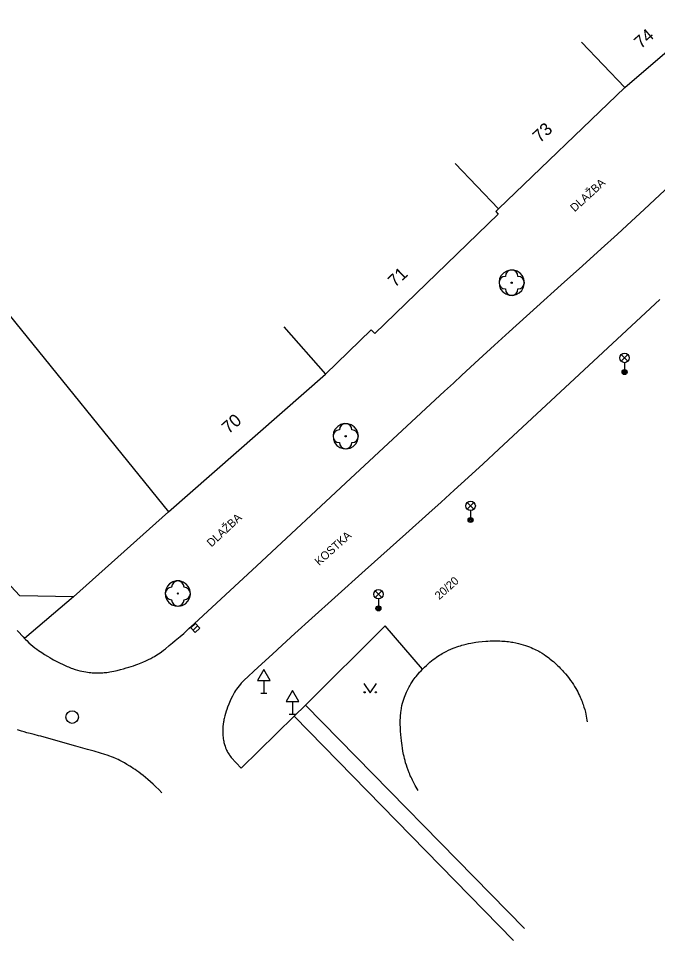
# Model space of a CAD drawing. Extents: x -538441 to -536770, y -1181008 to -1179809.
# Drawn here: x -537900.9 to -537850, y -1180970.5 to -1180897.1 of the extents above; entities that cross this region are included whole.
import ezdxf

# ---------------------------------------------------------------- set-up
doc = ezdxf.new("R2010")
doc.units = 0
for name, color, linetype in [('Vrstva 10', 7, 'Continuous'), ('Vrstva 11', 7, 'Continuous'), ('Vrstva 22', 7, 'Continuous'), ('Vrstva 27', 7, 'Continuous'), ('Vrstva 33', 7, 'Continuous'), ('Vrstva 34', 7, 'Continuous'), ('Vrstva 36', 7, 'Continuous'), ('Vrstva 40', 7, 'Continuous'), ('Vrstva 47', 7, 'Continuous'), ('Vrstva 5', 7, 'Continuous')]:
    doc.layers.add(name, color=color, linetype=linetype)

msp = doc.modelspace()

# ---------------------------------------------------------------- linework, layer by layer
at = {"layer": 'Vrstva 10'}
for p, q in [((-537849.765, -1180919.445), (-537862.6, -1180931.36)), ((-537874.417, -1180933.695), (-537866.94, -1180926.75)), ((-537881.894, -1180940.641), (-537874.417, -1180933.695)), ((-537886.88, -1180945.27), (-537881.894, -1180940.641)), ((-537883.13, -1180956.77), (-537878.91, -1180952.62)), ((-537878.91, -1180952.62), (-537861.43, -1180970.5))]:
    msp.add_line(p, q, dxfattribs=at)
for points in [[(-537851.033, -1180912.273), (-537850.165, -1180911.47), (-537849.406, -1180910.764), (-537848.742, -1180910.143), (-537848.161, -1180909.597), (-537847.145, -1180908.636)], [(-537853.158, -1180914.224), (-537852.024, -1180913.186), (-537851.033, -1180912.273)], [(-537859.562, -1180920.02), (-537857.628, -1180918.276), (-537855.935, -1180916.746), (-537854.454, -1180915.404), (-537853.158, -1180914.224)], [(-537860.57, -1180918.1), (-537860.609, -1180917.819), (-537860.726, -1180917.561), (-537860.909, -1180917.344), (-537861.146, -1180917.188), (-537861.416, -1180917.103), (-537861.7, -1180917.097), (-537861.974, -1180917.17), (-537862.217, -1180917.316), (-537862.41, -1180917.524), (-537862.537, -1180917.777), (-537862.589, -1180918.056), (-537862.562, -1180918.338), (-537862.457, -1180918.602), (-537862.283, -1180918.826), (-537862.054, -1180918.992), (-537861.787, -1180919.089), (-537861.504, -1180919.108), (-537861.227, -1180919.047), (-537860.978, -1180918.911), (-537860.776, -1180918.712), (-537860.638, -1180918.465), (-537860.574, -1180918.188), (-537860.57, -1180918.1)], [(-537866.94, -1180926.75), (-537866.228, -1180926.091), (-537865.539, -1180925.455), (-537864.202, -1180924.229), (-537862.947, -1180923.085), (-537861.77, -1180922.017), (-537859.562, -1180920.02)], [(-537873.8, -1180930.33), (-537873.839, -1180930.049), (-537873.956, -1180929.791), (-537874.139, -1180929.574), (-537874.376, -1180929.418), (-537874.646, -1180929.333), (-537874.93, -1180929.327), (-537875.204, -1180929.4), (-537875.447, -1180929.546), (-537875.64, -1180929.754), (-537875.767, -1180930.007), (-537875.819, -1180930.286), (-537875.792, -1180930.568), (-537875.687, -1180930.832), (-537875.513, -1180931.056), (-537875.284, -1180931.222), (-537875.017, -1180931.319), (-537874.734, -1180931.338), (-537874.457, -1180931.277), (-537874.208, -1180931.141), (-537874.006, -1180930.942), (-537873.868, -1180930.695), (-537873.804, -1180930.418), (-537873.8, -1180930.33)], [(-537862.6, -1180931.36), (-537863.859, -1180932.523), (-537865.043, -1180933.608), (-537866.155, -1180934.621), (-537867.2, -1180935.568), (-537868.181, -1180936.454)], [(-537868.181, -1180936.454), (-537870.023, -1180938.109), (-537873.254, -1180941.002)], [(-537873.254, -1180941.002), (-537875.679, -1180943.176)], [(-537887.18, -1180942.855), (-537887.219, -1180942.574), (-537887.336, -1180942.316), (-537887.519, -1180942.099), (-537887.756, -1180941.943), (-537888.026, -1180941.858), (-537888.31, -1180941.852), (-537888.584, -1180941.925), (-537888.85, -1180942.09), (-537889.02, -1180942.279), (-537889.147, -1180942.532), (-537889.199, -1180942.811), (-537889.172, -1180943.093), (-537889.067, -1180943.357), (-537888.893, -1180943.581), (-537888.664, -1180943.747), (-537888.397, -1180943.844), (-537888.114, -1180943.863), (-537887.837, -1180943.802), (-537887.588, -1180943.666), (-537887.386, -1180943.467), (-537887.248, -1180943.22), (-537887.184, -1180942.943), (-537887.18, -1180942.855)], [(-537875.679, -1180943.176), (-537877.497, -1180944.813), (-537878.859, -1180946.047), (-537879.879, -1180946.976), (-537880.643, -1180947.675), (-537881.788, -1180948.73), (-537882.93, -1180949.79), (-537883.003, -1180949.86)], [(-537900.99, -1180945.8), (-537900.843, -1180945.955), (-537900.628, -1180946.193), (-537900.52, -1180946.312), (-537900.41, -1180946.43), (-537900.321, -1180946.521), (-537900.233, -1180946.608), (-537900.059, -1180946.772), (-537899.892, -1180946.919), (-537899.732, -1180947.053), (-537899.579, -1180947.175), (-537899.434, -1180947.286), (-537899.295, -1180947.387), (-537899.163, -1180947.48), (-537899.038, -1180947.565), (-537898.8, -1180947.719), (-537898.587, -1180947.849), (-537898.398, -1180947.96), (-537898.231, -1180948.054), (-537898.083, -1180948.134), (-537897.82, -1180948.272), (-537897.621, -1180948.372), (-537897.318, -1180948.518), (-537897.01, -1180948.66), (-537896.899, -1180948.709), (-537896.791, -1180948.753), (-537896.686, -1180948.795), (-537896.583, -1180948.833), (-537896.381, -1180948.9), (-537896.19, -1180948.957), (-537896.01, -1180949.004), (-537895.84, -1180949.044), (-537895.679, -1180949.076), (-537895.529, -1180949.102), (-537895.387, -1180949.123), (-537895.254, -1180949.14), (-537895.129, -1180949.152), (-537895.012, -1180949.162), (-537894.792, -1180949.175), (-537894.6, -1180949.179), (-537894.433, -1180949.177), (-537894.287, -1180949.172), (-537894.16, -1180949.165), (-537894.049, -1180949.157), (-537893.857, -1180949.137), (-537893.713, -1180949.118), (-537893.606, -1180949.101), (-537893.447, -1180949.073), (-537893.29, -1180949.04), (-537893.02, -1180948.977), (-537892.766, -1180948.914), (-537892.527, -1180948.851), (-537892.304, -1180948.789), (-537892.094, -1180948.726)], [(-537892.094, -1180948.726), (-537891.898, -1180948.664), (-537891.715, -1180948.604), (-537891.544, -1180948.544), (-537891.385, -1180948.485), (-537891.236, -1180948.428), (-537891.097, -1180948.372), (-537890.968, -1180948.318), (-537890.727, -1180948.211), (-537890.519, -1180948.112), (-537890.34, -1180948.02), (-537890.185, -1180947.937), (-537890.051, -1180947.861), (-537889.935, -1180947.792), (-537889.734, -1180947.667), (-537889.587, -1180947.569), (-537889.478, -1180947.492), (-537889.317, -1180947.374), (-537889.16, -1180947.25), (-537888.864, -1180947.007), (-537888.608, -1180946.794), (-537888.386, -1180946.607), (-537888.004, -1180946.279), (-537887.72, -1180946.03), (-537887.298, -1180945.653), (-537886.88, -1180945.27)], [(-537883.003, -1180949.86), (-537883.071, -1180949.929), (-537883.136, -1180949.998), (-537883.197, -1180950.067), (-537883.311, -1180950.204), (-537883.413, -1180950.337), (-537883.504, -1180950.465), (-537883.585, -1180950.589), (-537883.659, -1180950.707), (-537883.725, -1180950.82), (-537883.784, -1180950.927), (-537883.838, -1180951.028), (-537883.934, -1180951.222), (-537884.012, -1180951.393), (-537884.077, -1180951.545), (-537884.131, -1180951.678), (-537884.219, -1180951.912)], [(-537884.219, -1180951.912), (-537884.28, -1180952.088), (-537884.323, -1180952.219), (-537884.384, -1180952.416), (-537884.44, -1180952.61), (-537884.466, -1180952.708), (-537884.49, -1180952.806), (-537884.51, -1180952.902)], [(-537884.51, -1180952.902), (-537884.529, -1180952.996), (-537884.545, -1180953.089), (-537884.57, -1180953.273), (-537884.588, -1180953.448), (-537884.599, -1180953.614), (-537884.604, -1180953.772), (-537884.603, -1180953.92), (-537884.599, -1180954.058), (-537884.59, -1180954.188), (-537884.578, -1180954.31), (-537884.564, -1180954.423), (-537884.548, -1180954.528), (-537884.53, -1180954.626), (-537884.511, -1180954.717), (-537884.491, -1180954.802), (-537884.471, -1180954.88), (-537884.427, -1180955.025), (-537884.384, -1180955.149), (-537884.341, -1180955.255), (-537884.301, -1180955.345), (-537884.263, -1180955.423), (-537884.227, -1180955.489), (-537884.161, -1180955.602), (-537884.107, -1180955.683), (-537884.065, -1180955.743), (-537883.997, -1180955.829), (-537883.925, -1180955.911), (-537883.528, -1180956.34), (-537883.13, -1180956.77)], [(-537897.711, -1180954.621), (-537899.11, -1180954.23), (-537899.292, -1180954.18), (-537899.638, -1180954.091), (-537899.943, -1180954.014), (-537900.208, -1180953.945), (-537900.439, -1180953.879), (-537900.64, -1180953.818), (-537900.813, -1180953.759), (-537900.962, -1180953.703)], [(-537889.47, -1180958.72), (-537889.711, -1180958.475), (-537889.942, -1180958.249), (-537890.163, -1180958.04), (-537890.375, -1180957.848), (-537890.577, -1180957.672), (-537890.769, -1180957.51), (-537890.953, -1180957.361), (-537891.127, -1180957.224), (-537891.293, -1180957.099), (-537891.45, -1180956.985), (-537891.599, -1180956.88), (-537891.74, -1180956.784), (-537891.873, -1180956.696), (-537891.999, -1180956.616), (-537892.238, -1180956.47), (-537892.45, -1180956.348), (-537892.638, -1180956.246), (-537892.804, -1180956.16), (-537892.951, -1180956.089), (-537893.08, -1180956.028), (-537893.308, -1180955.928), (-537893.482, -1180955.857), (-537893.612, -1180955.806), (-537893.81, -1180955.735), (-537894.01, -1180955.67), (-537894.352, -1180955.566), (-537894.865, -1180955.416), (-537895.38, -1180955.27), (-537896.312, -1180955.009), (-537897.711, -1180954.621)]]:
    msp.add_lwpolyline(points, dxfattribs=at)
at = {"layer": 'Vrstva 11'}
for p, q in [((-537896.496, -1180943.112), (-537900.41, -1180946.43)), ((-537878.02, -1180951.76), (-537871.67, -1180945.43)), ((-537868.68, -1180948.88), (-537871.67, -1180945.43)), ((-537878.91, -1180952.62), (-537878.02, -1180951.76)), ((-537860.56, -1180969.55), (-537878.02, -1180951.76))]:
    msp.add_line(p, q, dxfattribs=at)
for points in [[(-537868.988, -1180949.213), (-537868.914, -1180949.129), (-537868.799, -1180949.005), (-537868.68, -1180948.88), (-537868.528, -1180948.728), (-537868.38, -1180948.588), (-537868.236, -1180948.458), (-537868.096, -1180948.338), (-537867.96, -1180948.226), (-537867.829, -1180948.123), (-537867.701, -1180948.027), (-537867.577, -1180947.939), (-537867.456, -1180947.857), (-537867.339, -1180947.78), (-537867.226, -1180947.709), (-537867.116, -1180947.644), (-537867.009, -1180947.583), (-537866.906, -1180947.526), (-537866.805, -1180947.473), (-537866.61, -1180947.376), (-537866.427, -1180947.293), (-537866.255, -1180947.22), (-537866.094, -1180947.157), (-537865.942, -1180947.102), (-537865.8, -1180947.054), (-537865.666, -1180947.012), (-537865.541, -1180946.975), (-537865.423, -1180946.943), (-537865.202, -1180946.887), (-537865.009, -1180946.844), (-537864.839, -1180946.811), (-537864.691, -1180946.784), (-537864.431, -1180946.743), (-537864.236, -1180946.717), (-537863.943, -1180946.685), (-537863.65, -1180946.66), (-537863.473, -1180946.648), (-537863.301, -1180946.639), (-537863.134, -1180946.633), (-537862.972, -1180946.629), (-537862.814, -1180946.628), (-537862.661, -1180946.63), (-537862.513, -1180946.634), (-537862.368, -1180946.64), (-537862.229, -1180946.648)], [(-537862.229, -1180946.648), (-537862.093, -1180946.659), (-537861.961, -1180946.671), (-537861.834, -1180946.686), (-537861.71, -1180946.702), (-537861.59, -1180946.719), (-537861.474, -1180946.738), (-537861.248, -1180946.781), (-537861.037, -1180946.829), (-537860.838, -1180946.88), (-537860.652, -1180946.934), (-537860.478, -1180946.99), (-537860.315, -1180947.048), (-537860.162, -1180947.107), (-537860.019, -1180947.166), (-537859.885, -1180947.225), (-537859.759, -1180947.284), (-537859.641, -1180947.343), (-537859.531, -1180947.4), (-537859.428, -1180947.456), (-537859.332, -1180947.511), (-537859.151, -1180947.62), (-537858.993, -1180947.722), (-537858.855, -1180947.815), (-537858.735, -1180947.901), (-537858.63, -1180947.98), (-537858.538, -1180948.05), (-537858.378, -1180948.18), (-537858.258, -1180948.281), (-537858.168, -1180948.36), (-537858.034, -1180948.482), (-537857.9, -1180948.61), (-537857.802, -1180948.707), (-537857.708, -1180948.803), (-537857.617, -1180948.897), (-537857.53, -1180948.991), (-537857.447, -1180949.083), (-537857.288, -1180949.265), (-537857.142, -1180949.443), (-537857.007, -1180949.616), (-537856.883, -1180949.784), (-537856.768, -1180949.948), (-537856.663, -1180950.107), (-537856.565, -1180950.262), (-537856.475, -1180950.412), (-537856.392, -1180950.558), (-537856.316, -1180950.7), (-537856.246, -1180950.837), (-537856.181, -1180950.971), (-537856.122, -1180951.1), (-537856.067, -1180951.225), (-537856.016, -1180951.347), (-537855.97, -1180951.465), (-537855.927, -1180951.58), (-537855.888, -1180951.691), (-537855.818, -1180951.905), (-537855.759, -1180952.107), (-537855.709, -1180952.296), (-537855.668, -1180952.473), (-537855.634, -1180952.639), (-537855.606, -1180952.794), (-537855.582, -1180952.94), (-537855.563, -1180953.076)], [(-537869.04, -1180958.56), (-537869.262, -1180958.142), (-537869.483, -1180957.723), (-537869.545, -1180957.602), (-537869.603, -1180957.483), (-537869.657, -1180957.367), (-537869.707, -1180957.253), (-537869.753, -1180957.142), (-537869.838, -1180956.924), (-537869.912, -1180956.716), (-537869.975, -1180956.52), (-537870.03, -1180956.333), (-537870.078, -1180956.157), (-537870.12, -1180955.991), (-537870.157, -1180955.835), (-537870.189, -1180955.687), (-537870.243, -1180955.41), (-537870.285, -1180955.167), (-537870.317, -1180954.954), (-537870.342, -1180954.767), (-537870.362, -1180954.604), (-537870.392, -1180954.32), (-537870.411, -1180954.108), (-537870.433, -1180953.792), (-537870.45, -1180953.48), (-537870.455, -1180953.331), (-537870.458, -1180953.187), (-537870.458, -1180953.048), (-537870.455, -1180952.913), (-537870.45, -1180952.783), (-537870.443, -1180952.658), (-537870.434, -1180952.536), (-537870.422, -1180952.419), (-537870.409, -1180952.306), (-537870.395, -1180952.196), (-537870.36, -1180951.984), (-537870.321, -1180951.786), (-537870.277, -1180951.6), (-537870.23, -1180951.427), (-537870.18, -1180951.265), (-537870.128, -1180951.114), (-537870.075, -1180950.972), (-537870.022, -1180950.84), (-537869.968, -1180950.716), (-537869.914, -1180950.6), (-537869.86, -1180950.491), (-537869.807, -1180950.389), (-537869.755, -1180950.294), (-537869.704, -1180950.205), (-537869.604, -1180950.038), (-537869.509, -1180949.893), (-537869.422, -1180949.765), (-537869.342, -1180949.654), (-537869.269, -1180949.557), (-537869.203, -1180949.472), (-537869.082, -1180949.324), (-537868.988, -1180949.213)]]:
    msp.add_lwpolyline(points, dxfattribs=at)
at = {"layer": 'Vrstva 22'}
for centre in [(-537861.58, -1180918.1), (-537874.81, -1180930.33), (-537888.19, -1180942.855)]:
    msp.add_circle(centre, 0.05, dxfattribs=at)
for centre, start, end in [((-537861.58, -1180917.6), 0, 180), ((-537862.08, -1180918.1), 90, 270), ((-537861.08, -1180918.1), 270, 90), ((-537861.58, -1180918.6), 180, 0), ((-537875.31, -1180930.33), 90, 270), ((-537874.81, -1180929.83), 0, 180), ((-537874.31, -1180930.33), 270, 90), ((-537874.81, -1180930.83), 180, 0), ((-537888.19, -1180942.355), 0, 180), ((-537888.69, -1180942.855), 90, 270), ((-537887.69, -1180942.855), 270, 90), ((-537888.19, -1180943.355), 180, 0)]:
    msp.add_arc(centre, 0.5, start, end, dxfattribs=at)
at = {"layer": 'Vrstva 27'}
msp.add_line((-537886.976, -1180945.769), (-537886.61, -1180945.429), dxfattribs=at)
msp.add_lwpolyline([(-537886.806, -1180945.952), (-537886.44, -1180945.612), (-537886.78, -1180945.246), (-537887.146, -1180945.586)], close=True, dxfattribs=at)
msp.add_circle((-537896.61, -1180952.7), 0.5, dxfattribs=at)
at = {"layer": 'Vrstva 33'}
for p, q in [((-537852.845, -1180924.36), (-537852.315, -1180923.83)), ((-537852.845, -1180923.83), (-537852.315, -1180924.36)), ((-537852.58, -1180924.47), (-537852.58, -1180925.22)), ((-537865.115, -1180936.14), (-537864.585, -1180935.61)), ((-537865.115, -1180935.61), (-537864.585, -1180936.14)), ((-537864.85, -1180936.25), (-537864.85, -1180937)), ((-537872.465, -1180943.18), (-537871.935, -1180942.65)), ((-537872.465, -1180942.65), (-537871.935, -1180943.18)), ((-537872.2, -1180943.29), (-537872.2, -1180944.04))]:
    msp.add_line(p, q, dxfattribs=at)
for centre, radius in [((-537852.58, -1180924.095), 0.375), ((-537852.58, -1180925.22), 0.2), ((-537852.58, -1180925.22), 0.145), ((-537852.58, -1180925.22), 0.0876), ((-537864.85, -1180935.875), 0.375), ((-537864.85, -1180937), 0.2), ((-537864.85, -1180937), 0.145), ((-537864.85, -1180937), 0.0876), ((-537872.2, -1180942.915), 0.375), ((-537872.2, -1180944.04), 0.2), ((-537872.2, -1180944.04), 0.145), ((-537872.2, -1180944.04), 0.0876)]:
    msp.add_circle(centre, radius, dxfattribs=at)
at = {"layer": 'Vrstva 34'}
for p, q in [((-537881.334, -1180949.778), (-537881.334, -1180950.796)), ((-537881.584, -1180950.796), (-537881.084, -1180950.796)), ((-537879.05, -1180951.459), (-537879.05, -1180952.477)), ((-537879.3, -1180952.477), (-537878.8, -1180952.477))]:
    msp.add_line(p, q, dxfattribs=at)
for points in [[(-537881.834, -1180949.778), (-537880.834, -1180949.778), (-537881.334, -1180948.912)], [(-537879.55, -1180951.459), (-537878.55, -1180951.459), (-537879.05, -1180950.593)]]:
    msp.add_lwpolyline(points, close=True, dxfattribs=at)
at = {"layer": 'Vrstva 36'}
msp.add_lwpolyline([(-537873.353, -1180950.025), (-537872.853, -1180950.775), (-537872.353, -1180950.025)], dxfattribs=at)
for centre in [(-537873.303, -1180950.725), (-537872.404, -1180950.725)]:
    msp.add_circle(centre, 0.05, dxfattribs=at)
at = {"layer": 'Vrstva 5'}
for p, q in [((-537852.55, -1180902.55), (-537846.15, -1180897.05)), ((-537856.011, -1180898.942), (-537852.55, -1180902.55)), ((-537862.63, -1180912.22), (-537852.55, -1180902.55)), ((-537866.091, -1180908.612), (-537862.63, -1180912.22)), ((-537910.207, -1180910.089), (-537888.94, -1180936.35)), ((-537872.48, -1180922.14), (-537862.65, -1180912.64)), ((-537862.85, -1180912.433), (-537862.63, -1180912.22)), ((-537862.85, -1180912.433), (-537862.65, -1180912.64)), ((-537879.725, -1180921.619), (-537876.43, -1180925.38)), ((-537900.791, -1180943.031), (-537920.924, -1180921.826)), ((-537872.769, -1180921.841), (-537876.43, -1180925.38)), ((-537872.769, -1180921.841), (-537872.48, -1180922.14)), ((-537888.94, -1180936.35), (-537876.43, -1180925.38)), ((-537888.94, -1180936.35), (-537896.496, -1180943.112)), ((-537896.496, -1180943.112), (-537900.791, -1180943.031))]:
    msp.add_line(p, q, dxfattribs=at)

# ---------------------------------------------------------------- texts
at = {"layer": 'Vrstva 40'}
for s, rotation, p in [('DLAŽBA', 42.31514, (-537856.558, -1180912.498)), ('DLAŽBA', 42.88315, (-537885.512, -1180939.193)), ('KOSTKA', 41.83552, (-537876.923, -1180940.672)), ('20/20', 41.86964, (-537867.353, -1180943.39))]:
    msp.add_text(s, height=0.65, rotation=rotation, dxfattribs=at).set_placement(p)
at = {"layer": 'Vrstva 47'}
for s, rotation, p in [('74', 40.89427, (-537851.281, -1180899.513)), ('73', 43.43811, (-537859.325, -1180906.999)), ('71', 43.65211, (-537870.867, -1180918.524)), ('70', 41.64433, (-537884.132, -1180930.193))]:
    msp.add_text(s, height=1, rotation=rotation, dxfattribs=at).set_placement(p)

doc.saveas('drawing.dxf')
